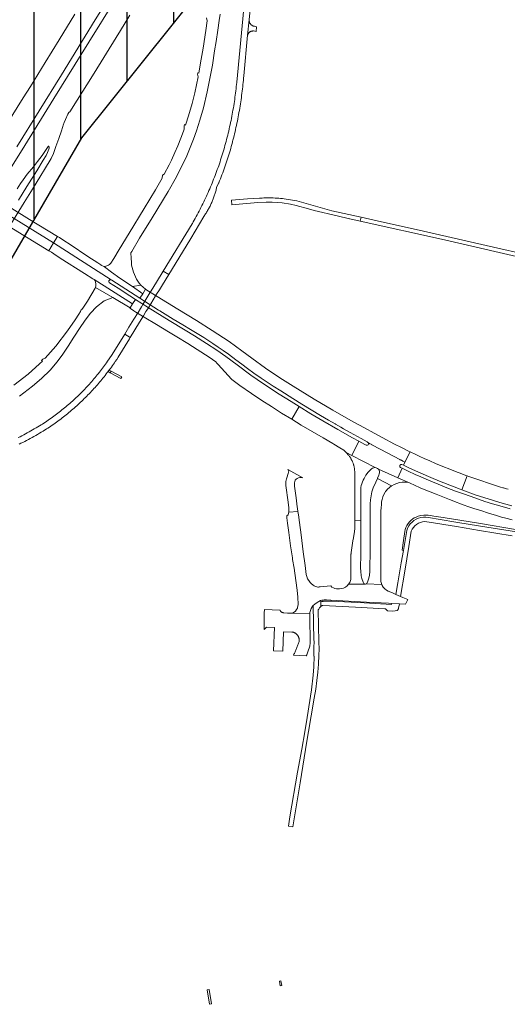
# Model space of a CAD drawing. Extents: x 148869 to 161638, y 453607 to 469810.
# Tile 486 of 656: x 156588 to 156902, y 461336 to 461970. Entities that reach past the tile are written whole.
import ezdxf

# ---------------------------------------------------------------- set-up
doc = ezdxf.new("R2010")
doc.units = 0
doc.layers.add('2024', color=160, linetype='CONTINUOUS')
doc.layers.add('2024 hatch', color=160, linetype='CONTINUOUS')
for name, color, linetype, lineweight in [('B-RO-VH-VERHARDING_ASFALT-GV', 251, 'CONTINUOUS', 18), ('B-RO-VH-VERHARDING_FUNDERING_ZAND-GV', 251, 'CONTINUOUS', 18), ('B-RO-VH-VERHARDING_GESLOTEN-GV', 251, 'CONTINUOUS', 18)]:
    doc.layers.add(name, color=color, linetype=linetype, lineweight=lineweight)

msp = doc.modelspace()

# ---------------------------------------------------------------- hatches: boundary and pattern name
at = {"layer": '2024 hatch'}
h = msp.add_hatch(dxfattribs=at)
h.set_pattern_fill('ANSI31', color=256, scale=29.988, angle=45)
h.set_pattern_definition([(90, (0, 0), (-29.988, 0), [])])
h.paths.add_polyline_path([(155468.24, 462509.2), (155430.3, 462608.99), (155317.39, 462696.7), (155326.79, 462885.8), (155421.55, 463128.67), (155681.88, 463221.51), (155808.81, 463270.9), (155858.2, 463353.96), (156235.32, 463468.35), (156395.06, 463466.8), (156874.43, 463576.88), (157060.31, 463303.94), (157149.74, 462870.77), (157067.92, 462815.11), (157047.81, 462789.79), (157071.17, 462711.57), (156936.5, 462350.7), (156856.27, 462251.62), (156803.36, 462113.22), (156627.76, 461893.96), (156524.84, 461717.19), (156312.22, 461660.25), (156176.03, 461568.49), (155937.87, 461968.15)])

# ---------------------------------------------------------------- linework, layer by layer
at = {"layer": '2024', "flags": 128}
msp.add_lwpolyline([(155468.24, 462509.2), (155430.3, 462608.99), (155317.39, 462696.7), (155326.79, 462885.8), (155421.55, 463128.67), (155681.88, 463221.51), (155808.81, 463270.9), (155858.2, 463353.96), (156235.32, 463468.35), (156395.06, 463466.8), (156874.43, 463576.88), (157060.31, 463303.94), (157149.74, 462870.77), (157067.92, 462815.11), (157047.81, 462789.79), (157071.17, 462711.57), (156936.5, 462350.7), (156856.27, 462251.62), (156803.36, 462113.22), (156627.76, 461893.96), (156524.84, 461717.19), (156312.22, 461660.25), (156176.03, 461568.49), (155937.87, 461968.15)], close=True, dxfattribs=at)
at = {"layer": 'B-RO-VH-VERHARDING_ASFALT-GV', "flags": 128}
for points in [[(156734.37, 461998.24), (156727.89, 461929.9), (156727.87, 461929.77), (156727.73, 461928.4), (156727.59, 461927.02), (156727.43, 461925.65), (156727.27, 461924.28), (156727.1, 461922.91), (156726.92, 461921.53), (156726.73, 461920.16), (156726.54, 461918.8), (156726.34, 461917.43), (156726.13, 461916.06), (156725.91, 461914.7), (156725.68, 461913.34), (156725.45, 461911.97), (156725.21, 461910.61), (156724.96, 461909.26), (156724.7, 461907.9), (156724.44, 461906.54), (156724.17, 461905.19), (156723.89, 461903.83), (156723.6, 461902.48), (156723.3, 461901.13), (156722.99, 461899.78), (156722.68, 461898.44), (156722.36, 461897.09), (156722.04, 461895.75), (156721.7, 461894.41), (156721.36, 461893.07), (156721.01, 461891.73), (156720.65, 461890.4), (156720.28, 461889.07), (156719.91, 461887.74), (156719.52, 461886.41), (156719.47, 461886.22), (156719.09, 461884.95), (156718.7, 461883.68), (156718.31, 461882.41), (156717.91, 461881.14), (156717.5, 461879.88), (156717.08, 461878.61), (156716.66, 461877.35), (156716.23, 461876.1), (156715.79, 461874.84), (156715.34, 461873.59), (156714.88, 461872.34), (156714.42, 461871.09), (156713.95, 461869.85), (156713.47, 461868.61), (156712.99, 461867.37), (156712.5, 461866.14), (156712, 461864.9), (156711.49, 461863.67), (156710.98, 461862.45), (156710.45, 461861.23), (156709.92, 461860.01), (156709.39, 461858.79), (156708.84, 461857.58), (156708.29, 461856.37), (156707.73, 461855.16), (156707.17, 461853.96), (156706.6, 461852.76), (156706.02, 461851.56), (156705.43, 461850.37), (156704.83, 461849.18), (156704.23, 461847.99), (156703.62, 461846.81), (156703.01, 461845.63), (156702.38, 461844.46), (156701.75, 461843.29), (156701.12, 461842.12), (156700.47, 461840.96), (156699.82, 461839.8), (156699.26, 461838.81), (156699.13, 461838.6), (156680.52, 461808.14), (156684.04, 461805.97), (156685.79, 461808.83), (156698.2, 461829.08), (156706.66, 461843.39), (156707.03, 461843.92), (156707.39, 461844.46), (156707.75, 461844.99), (156708.1, 461845.54), (156708.44, 461846.09), (156708.77, 461846.64), (156709.1, 461847.2), (156709.43, 461847.76), (156709.74, 461848.32), (156710.05, 461848.89), (156710.35, 461849.46), (156710.64, 461850.04), (156710.93, 461850.62), (156711.21, 461851.2), (156711.48, 461851.78), (156711.75, 461852.37), (156712, 461852.97), (156712.26, 461853.56), (156712.5, 461854.16), (156712.73, 461854.76), (156712.96, 461855.37), (156713.18, 461855.98), (156713.39, 461856.59), (156713.6, 461857.2), (156713.8, 461857.81), (156713.99, 461858.43), (156714.17, 461859.05), (156714.35, 461859.67), (156714.51, 461860.3), (156714.67, 461860.92), (156714.82, 461861.55), (156714.89, 461861.86), (156714.9, 461861.91), (156714.91, 461861.96), (156716.19, 461864.82), (156716.31, 461865.12), (156716.83, 461866.39), (156717.33, 461867.66), (156717.83, 461868.94), (156718.32, 461870.22), (156718.8, 461871.5), (156719.28, 461872.78), (156719.75, 461874.07), (156720.21, 461875.36), (156720.66, 461876.65), (156721.1, 461877.94), (156721.54, 461879.24), (156721.97, 461880.54), (156722.39, 461881.84), (156722.81, 461883.15), (156723.22, 461884.45), (156723.59, 461885.73), (156723.97, 461887.08), (156724.35, 461888.43), (156724.71, 461889.78), (156725.08, 461891.14), (156725.21, 461891.65), (156725.43, 461892.5), (156725.77, 461893.86), (156726.11, 461895.22), (156726.44, 461896.59), (156726.76, 461897.95), (156727.08, 461899.32), (156727.38, 461900.69), (156727.68, 461902.06), (156727.97, 461903.43), (156728.26, 461904.81), (156728.53, 461906.18), (156728.8, 461907.56), (156729.06, 461908.94), (156729.31, 461910.32), (156729.55, 461911.7), (156729.79, 461913.09), (156730.01, 461914.47), (156730.23, 461915.86), (156730.45, 461917.24), (156730.65, 461918.63), (156730.85, 461920.02), (156731.03, 461921.41), (156731.21, 461922.8), (156731.39, 461924.2), (156731.55, 461925.59), (156731.71, 461926.98), (156731.86, 461928.38), (156732, 461929.78), (156732.13, 461931.17), (156732.25, 461932.57), (156732.37, 461933.97), (156732.38, 461934.09), (156734.88, 461960.22), (156735.83, 461969.99), (156738.63, 461999.87)], [(156587.6, 461696.57), (156588.81, 461697.18), (156590.02, 461697.79), (156591.23, 461698.41), (156592.43, 461699.03), (156593.62, 461699.67), (156594.82, 461700.31), (156596.01, 461700.96), (156597.2, 461701.61), (156598.38, 461702.27), (156599.56, 461702.94), (156600.73, 461703.62), (156601.9, 461704.3), (156603.07, 461704.99), (156603.38, 461705.19), (156604.33, 461705.78), (156605.27, 461706.39), (156606.2, 461707.01), (156607.13, 461707.62), (156608.06, 461708.25), (156608.98, 461708.88), (156609.9, 461709.52), (156610.81, 461710.17), (156611.72, 461710.82), (156612.62, 461711.48), (156613.52, 461712.15), (156614.41, 461712.82), (156615.3, 461713.49), (156616.19, 461714.18), (156617.07, 461714.87), (156617.94, 461715.57), (156618.81, 461716.27), (156619.67, 461716.98), (156620.53, 461717.7), (156621.39, 461718.42), (156622.24, 461719.15), (156623.08, 461719.88), (156623.92, 461720.62), (156624.75, 461721.36), (156625.58, 461722.12), (156626.4, 461722.88), (156627.22, 461723.64), (156628.03, 461724.41), (156628.83, 461725.18), (156629.64, 461725.96), (156630.43, 461726.75), (156631.22, 461727.54), (156632, 461728.34), (156632.78, 461729.15), (156633.55, 461729.95), (156634.32, 461730.77), (156635.08, 461731.59), (156635.83, 461732.41), (156636.58, 461733.24), (156637.32, 461734.08), (156638.06, 461734.92), (156638.79, 461735.77), (156639.51, 461736.62), (156640.23, 461737.48), (156640.94, 461738.34), (156641.65, 461739.21), (156642.35, 461740.08), (156643.04, 461740.96), (156643.73, 461741.84), (156644.41, 461742.73), (156644.91, 461743.39), (156645.08, 461743.62), (156645.61, 461744.32), (156645.75, 461744.52), (156646.41, 461745.42), (156647.07, 461746.32), (156647.72, 461747.23), (156648.36, 461748.15), (156648.99, 461749.07), (156649.62, 461749.99), (156650.55, 461751.27), (156651.36, 461752.63), (156651.44, 461752.76), (156658.66, 461764.54), (156659.17, 461765.37), (156655.69, 461767.5), (156649.75, 461757.78), (156647.25, 461753.85), (156644.63, 461750), (156644, 461749.1), (156643.35, 461748.2), (156642.7, 461747.31), (156642.04, 461746.42), (156641.38, 461745.54), (156640.71, 461744.66), (156640.03, 461743.79), (156639.35, 461742.92), (156638.66, 461742.05), (156637.96, 461741.2), (156637.26, 461740.34), (156636.55, 461739.49), (156635.84, 461738.65), (156635.12, 461737.81), (156634.39, 461736.98), (156633.66, 461736.15), (156632.92, 461735.33), (156632.17, 461734.51), (156631.42, 461733.7), (156630.67, 461732.89), (156629.91, 461732.09), (156629.14, 461731.3), (156628.36, 461730.51), (156627.58, 461729.72), (156626.8, 461728.94), (156626.01, 461728.17), (156625.21, 461727.4), (156624.41, 461726.64), (156623.61, 461725.89), (156622.79, 461725.14), (156621.98, 461724.4), (156621.15, 461723.66), (156620.32, 461722.92), (156619.49, 461722.2), (156618.65, 461721.48), (156617.81, 461720.77), (156616.96, 461720.06), (156616.1, 461719.36), (156615.24, 461718.66), (156614.38, 461717.97), (156613.51, 461717.29), (156612.64, 461716.62), (156611.76, 461715.95), (156610.87, 461715.28), (156609.98, 461714.62), (156609.09, 461713.97), (156608.19, 461713.33), (156607.29, 461712.69), (156606.38, 461712.06), (156605.47, 461711.44), (156604.55, 461710.82), (156603.63, 461710.21), (156602.71, 461709.6), (156601.78, 461709.01), (156600.84, 461708.41), (156600.78, 461708.38), (156599.66, 461707.71), (156598.54, 461707.05), (156597.41, 461706.4), (156596.28, 461705.75), (156595.14, 461705.11), (156594, 461704.48), (156592.86, 461703.85), (156591.71, 461703.23), (156590.56, 461702.62), (156589.4, 461702.02), (156588.24, 461701.42), (156587.08, 461700.83)], [(156904.12, 461654.84), (156897.43, 461656.77), (156892.62, 461658.21), (156887.84, 461659.71), (156881.22, 461661.99), (156874.63, 461664.34), (156868.86, 461666.41), (156863.23, 461668.57), (156857.64, 461670.8), (156853, 461672.73), (156846.55, 461675.5), (156842.9, 461677.12), (156838.37, 461679.23), (156834.56, 461681.05), (156831.78, 461674.89), (156839.66, 461671.42), (156842.41, 461670.2), (156846.07, 461668.57), (156849.77, 461667.03), (156851.45, 461666.33), (156856.28, 461664.33), (156858.47, 461663.45), (156864.99, 461660.89), (156869.89, 461659), (156870.89, 461658.63), (156873.73, 461657.61), (156877.53, 461656.29), (156881.31, 461655.03), (156885.11, 461653.79), (156890.07, 461652.16), (156890.83, 461651.95), (156894.66, 461650.79), (156898.51, 461649.66), (156901.37, 461648.88), (156905.28, 461647.85)], [(156902.68, 461667.53), (156901.69, 461667.82), (156899.76, 461668.37), (156899.26, 461668.52), (156897.84, 461668.93), (156877.36, 461675.82), (156876.36, 461676.16), (156873.01, 461667.16), (156882.24, 461663.83), (156889.84, 461661.32), (156897.52, 461659), (156905.21, 461656.78)], [(156908.15, 461640.01), (156893.14, 461642.46), (156878.32, 461644.9), (156868.98, 461646.45), (156859.05, 461648.07), (156851.35, 461649.31), (156849.75, 461649.53), (156848.13, 461649.53), (156846.53, 461649.32), (156844.97, 461648.9), (156843.48, 461648.27), (156842.08, 461647.44), (156840.82, 461646.44), (156839.69, 461645.28), (156838.73, 461643.98), (156837.95, 461642.56), (156837.38, 461641.05), (156835.24, 461628.07), (156833.93, 461620.07), (156831.78, 461607.23), (156830.45, 461599.82), (156833.45, 461598.54), (156836.11, 461614.82), (156838.75, 461630.58), (156840.36, 461640.46), (156840.94, 461641.76), (156841.7, 461642.96), (156842.63, 461644.02), (156843.72, 461644.94), (156844.93, 461645.68), (156846.24, 461646.23), (156847.61, 461646.58), (156849.03, 461646.72), (156850.44, 461646.64), (156851.83, 461646.34), (156869.59, 461643.47), (156884.28, 461641), (156905.29, 461637.54)]]:
    msp.add_lwpolyline(points, dxfattribs=at)
for points in [[(156609.87, 461826.3), (156548.72, 461863.9), (156545.53, 461858.72), (156563.01, 461848.13), (156586.88, 461833.5), (156606.77, 461821.26)], [(156548.72, 461863.9), (156609.87, 461826.3), (156612.42, 461830.45), (156594.26, 461841.43), (156572.95, 461854.45), (156551.16, 461867.86)], [(156750.15, 461855.32), (156748.96, 461855.34), (156747.76, 461855.34), (156746.56, 461855.32), (156745.37, 461855.29), (156744.17, 461855.25), (156742.98, 461855.18), (156742.61, 461855.16), (156734.73, 461854.64), (156724.59, 461853.93), (156724.77, 461850.8), (156741.4, 461852.38), (156746.82, 461852.66), (156750.73, 461852.66), (156754.17, 461852.44), (156757.09, 461852.16), (156762.46, 461851.28), (156766.18, 461850.43), (156774.07, 461848.29), (156777.85, 461847.27), (156792.61, 461843.73), (156800.54, 461841.84), (156800.66, 461841.81), (156807.41, 461840.31), (156807.99, 461842.86), (156789.22, 461847.09), (156766.6, 461853.37), (156758.51, 461854.77), (156757.32, 461854.89), (156756.12, 461855), (156754.93, 461855.1), (156753.74, 461855.18), (156752.54, 461855.24), (156751.35, 461855.29)], [(156818.46, 461840.51), (156807.99, 461842.86), (156807.41, 461840.31), (156808.43, 461840.08), (156808.55, 461840.06), (156808.68, 461840.04), (156809.41, 461839.88), (156859.73, 461828.77), (156922.02, 461814.31), (156967.78, 461806.5), (156999.88, 461800.66), (157000, 461800.63), (157011.02, 461798.51), (157040.3, 461794.11), (157040.39, 461794.57), (157040.66, 461795.87), (157040.77, 461796.42), (157039.3, 461796.66), (157017.55, 461800.14), (157000, 461803.51), (156999.88, 461803.53), (156918.91, 461817.7), (156888.56, 461824.68), (156848.2, 461833.82)], [(156646.93, 461802.49), (156609.87, 461826.3), (156606.77, 461821.26), (156608.42, 461820.25), (156609.9, 461819.25), (156613.99, 461816.52), (156629.66, 461806.66), (156635.14, 461803.2), (156636, 461802.66), (156660.68, 461787.05), (156662.52, 461789.9), (156658.93, 461792.22), (156651.36, 461797.14), (156645.89, 461800.67), (156645.68, 461800.9), (156645.53, 461801.17), (156645.48, 461801.48), (156645.51, 461801.78), (156645.63, 461802.07), (156645.82, 461802.36), (156645.98, 461802.49), (156646.35, 461802.58), (156646.68, 461802.58)], [(156609.87, 461826.3), (156646.93, 461802.49), (156647.29, 461802.28), (156665.49, 461790.65), (156667.27, 461793.44), (156660.61, 461798.2), (156652.59, 461803.62), (156647.18, 461807.38), (156642.67, 461810.88), (156642.32, 461811.2), (156640.78, 461811.8), (156640.62, 461811.9), (156640.46, 461812), (156640.31, 461812.11), (156638.34, 461813.42), (156631.96, 461817.64), (156620.54, 461825.22), (156616.38, 461827.92), (156613.55, 461829.76), (156612.42, 461830.45)], [(156655.69, 461767.5), (156659.17, 461765.37), (156665.25, 461775.3), (156667.74, 461779.36), (156669.37, 461782.02), (156669.96, 461782.98), (156670.89, 461784.51), (156675.61, 461792.21), (156676.25, 461793.26), (156678, 461796.12), (156679.92, 461799.24), (156684.04, 461805.97), (156680.52, 461808.14), (156676.19, 461801.05), (156674.48, 461798.26), (156672.79, 461795.49), (156671.96, 461794.13), (156667.44, 461786.73), (156666.46, 461785.14), (156665.84, 461784.11), (156664.24, 461781.5), (156661.55, 461777.1), (156658.34, 461772.11)], [(156636, 461802.66), (156636.57, 461801.82), (156636.88, 461800.96), (156637.08, 461800.03), (156637.08, 461798.61), (156636.91, 461797.66), (156647.99, 461791.21), (156659.08, 461784.41), (156660.68, 461787.05)], [(156666.16, 461799.13), (156660.61, 461798.2), (156667.27, 461793.44), (156669.01, 461796.47)], [(156667.27, 461793.44), (156665.49, 461790.65), (156677.48, 461782.98), (156678.32, 461782.45), (156680.05, 461781.42), (156686.96, 461777.25), (156693.07, 461773.59), (156698.1, 461770.5), (156702.36, 461767.87), (156706.57, 461765.26), (156712.51, 461761.46), (156715.87, 461759.2), (156719.22, 461756.9), (156722.45, 461754.6), (156727.32, 461751.03), (156731.12, 461748.24), (156734.8, 461745.47), (156738.85, 461742.46), (156743.61, 461739.08), (156751.26, 461734.05), (156756.2, 461730.88), (156763.94, 461726.01), (156769.73, 461722.41), (156775.89, 461718.66), (156781.8, 461715.19), (156787.1, 461712.06), (156791.32, 461709.65), (156791.46, 461709.56), (156794.93, 461707.59), (156796.68, 461706.59), (156801.03, 461704.12), (156808.04, 461700.25), (156811.94, 461698.11), (156812.12, 461697.95), (156812.41, 461697.75), (156812.71, 461697.43), (156813.47, 461697.03), (156813.68, 461696.92), (156814.46, 461696.51), (156814.83, 461696.31), (156814.95, 461696.25), (156825.19, 461690.84), (156832.99, 461686.71), (156833.23, 461686.59), (156833.68, 461686.35), (156833.95, 461686.2), (156834.31, 461686.02), (156834.71, 461685.8), (156834.83, 461685.74), (156836.27, 461684.98), (156839.6, 461691.71), (156838.61, 461692.18), (156834.12, 461694.37), (156829.5, 461696.69), (156821.68, 461700.89), (156816.48, 461703.68), (156810.24, 461707.09), (156802.92, 461710.98), (156789.88, 461718.45), (156777.81, 461725.64), (156764.15, 461734.04), (156755.67, 461739.42), (156746.5, 461745.59), (156737.54, 461752.06), (156731.08, 461756.83), (156722.95, 461762.72), (156712.09, 461769.94), (156701.86, 461776.3), (156689.83, 461783.57), (156669.84, 461795.87), (156669.68, 461795.98), (156669.01, 461796.47)], [(156662.52, 461789.9), (156660.68, 461787.05), (156659.08, 461784.41), (156659, 461784.28), (156658.95, 461784.21), (156661.32, 461782.66), (156661.63, 461782.47), (156662.86, 461781.74), (156668.16, 461778.5), (156676.08, 461773.74), (156683.9, 461768.94), (156689.26, 461765.72), (156696.28, 461761.44), (156702.39, 461757.68), (156710.13, 461752.64), (156714.3, 461749.75), (156715.12, 461748.9), (156715.91, 461748.01), (156724.57, 461738.47), (156724.75, 461738.35), (156729.96, 461734.52), (156737.29, 461729.29), (156744.13, 461724.73), (156750.2, 461720.83), (156756.79, 461716.65), (156763.32, 461712.68), (156768.07, 461720.89), (156762.84, 461724.09), (156755.21, 461728.91), (156745.11, 461735.41), (156740.96, 461738.23), (156736.96, 461741.19), (156728.1, 461747.77), (156720.81, 461753.09), (156715.05, 461757.11), (156708.37, 461761.54), (156700.68, 461766.33), (156694.7, 461769.99), (156684.42, 461776.25), (156670.73, 461784.6)], [(156775.64, 461716.26), (156768.07, 461720.89), (156763.32, 461712.68), (156769.47, 461708.92), (156776.56, 461704.71), (156783.58, 461700.62), (156789.87, 461696.98), (156790.45, 461696.65), (156794.36, 461694.32), (156796.9, 461692.65), (156798.37, 461691.24), (156802.08, 461689.3), (156806.59, 461698.6), (156802.55, 461700.78), (156792.93, 461706.14), (156783.41, 461711.71)], [(156810.46, 461696.5), (156806.59, 461698.6), (156802.08, 461689.3), (156816.98, 461681.5), (156817.78, 461681.34), (156818.52, 461680.99), (156819.13, 461680.45), (156831.78, 461674.89), (156834.56, 461681.05), (156833.39, 461681.61), (156833.06, 461681.91), (156832.89, 461682.32), (156832.91, 461682.76), (156833.11, 461683.15), (156833.46, 461683.42), (156833.89, 461683.52), (156834.33, 461683.42), (156835.28, 461682.98), (156835.28, 461682.99), (156836.27, 461684.98), (156834.83, 461685.74), (156834.71, 461685.8), (156834.31, 461686.02), (156833.95, 461686.2), (156833.68, 461686.35), (156833.23, 461686.59), (156832.99, 461686.71), (156825.19, 461690.84), (156814.95, 461696.25), (156814.83, 461696.31), (156814.46, 461696.51), (156813.68, 461696.92), (156813.47, 461697.03), (156812.71, 461697.43), (156812.85, 461697.02), (156812.8, 461696.58), (156812.58, 461696.2), (156812.21, 461695.95), (156811.78, 461695.88), (156811.35, 461696)], [(156802.08, 461689.3), (156798.37, 461691.24), (156799.16, 461690.37), (156799.32, 461690.16), (156799.75, 461689.64), (156799.99, 461689.35), (156800.23, 461689.06), (156800.45, 461688.75), (156800.68, 461688.45), (156800.89, 461688.14), (156801.1, 461687.82), (156801.3, 461687.5), (156801.5, 461687.17), (156801.69, 461686.84), (156801.87, 461686.51), (156802.05, 461686.17), (156802.21, 461685.84), (156802.37, 461685.49), (156802.53, 461685.14), (156802.67, 461684.79), (156802.81, 461684.44), (156802.94, 461684.09), (156803.07, 461683.73), (156803.18, 461683.36), (156803.29, 461683), (156803.39, 461682.64), (156803.48, 461682.27), (156803.57, 461681.9), (156803.64, 461681.53), (156803.71, 461681.15), (156803.81, 461680.59), (156803.84, 461680.35), (156804, 461678.61), (156804.04, 461677.61), (156804.01, 461675.61), (156804, 461671.62), (156803.97, 461666.57), (156803.95, 461654.31), (156803.91, 461647.25), (156807.77, 461647.36), (156807.79, 461652.79), (156807.85, 461666.84), (156807.88, 461667.85), (156807.93, 461668.65), (156808.14, 461669.89), (156808.44, 461671.1), (156808.84, 461672.3), (156809.33, 461673.46), (156809.91, 461674.57), (156811.1, 461676.61), (156812.51, 461678.49), (156813.59, 461679.62), (156814.72, 461680.72), (156815.4, 461681.17), (156816.17, 461681.44), (156816.98, 461681.5)], [(156843.31, 461689.94), (156839.6, 461691.71), (156836.27, 461684.98), (156835.28, 461682.99), (156835.28, 461682.98), (156839.18, 461681.18), (156846.5, 461677.89), (156852.93, 461675.05), (156858.48, 461672.71), (156861.26, 461671.6), (156871.91, 461667.55), (156873.01, 461667.16), (156876.36, 461676.16), (156875.52, 461676.43), (156871.76, 461677.83), (156869.89, 461678.55), (156865.24, 461680.4), (156860.6, 461682.29), (156856.02, 461684.21), (156852.29, 461685.84), (156848.64, 461687.46), (156845.89, 461688.73), (156844.07, 461689.6)], [(156770.39, 461674.89), (156760.88, 461680.25), (156761.12, 461679.95), (156761.27, 461679.6), (156761.33, 461679.22), (156761.29, 461678.84), (156761.27, 461678.72), (156761.2, 461678.52), (156761.01, 461677.81), (156760.14, 461674.93), (156759.9, 461674.17), (156759.72, 461673.4), (156759.59, 461672.62), (156759.51, 461671.83), (156759.48, 461671.03), (156759.57, 461670), (156760.97, 461659.15), (156761.42, 461655.66), (156761.51, 461654.93), (156761.48, 461653.79), (156761.37, 461652.84), (156767.29, 461653.25), (156767.04, 461655.11), (156766.91, 461656.14), (156766.13, 461662.06), (156765.16, 461669.52), (156765, 461670.73), (156765, 461671.63), (156765.21, 461672.51), (156765.61, 461673.33), (156766.18, 461674.03), (156766.89, 461674.58), (156767.72, 461674.96), (156768.61, 461675.14), (156769.51, 461675.12)], [(156831.78, 461674.89), (156819.13, 461680.45), (156819.59, 461679.78), (156819.85, 461679.01), (156819.91, 461678.19), (156819.75, 461677.39), (156819.4, 461676.66), (156818.68, 461674.8), (156818.54, 461674.48), (156827.6, 461669.67), (156827.8, 461669.81), (156829.38, 461670.68), (156831.05, 461671.36), (156832.79, 461671.84), (156834.57, 461672.11), (156836.37, 461672.17), (156837.09, 461672.12), (156837.32, 461672.08), (156838.45, 461671.84), (156839.66, 461671.42)], [(156827.6, 461669.67), (156818.54, 461674.48), (156817.44, 461672.04), (156815.83, 461668.39), (156815.02, 461665.91), (156814.42, 461663.38), (156814.01, 461660.81), (156813.82, 461658.22), (156813.84, 461655.62), (156813.83, 461650.6), (156813.76, 461629.55), (156813.71, 461614.48), (156813.47, 461612.13), (156813.03, 461610.16), (156812.33, 461608.23), (156811.63, 461606.86), (156811.24, 461606.52), (156821.3, 461606.22), (156821.05, 461606.82), (156820.76, 461608.15), (156820.71, 461609.52), (156820.7, 461612.54), (156820.71, 461621.54), (156820.74, 461632.49), (156820.76, 461641.58), (156820.8, 461652.63), (156820.81, 461653.64), (156820.88, 461655.64), (156821.05, 461657.66), (156821.17, 461659.36), (156821.49, 461661.04), (156821.99, 461662.68), (156822.67, 461664.25), (156823.52, 461665.73), (156823.71, 461666.02), (156824, 461666.42), (156824.15, 461666.61), (156824.99, 461667.55), (156826.33, 461668.76)], [(156821.3, 461606.22), (156811.24, 461606.52), (156810.75, 461606.39), (156810.24, 461606.48), (156799.9, 461606.35), (156798.98, 461605.35), (156797.9, 461604.53), (156796.7, 461603.91), (156795.4, 461603.51), (156794.06, 461603.34), (156793.44, 461603.39), (156792.83, 461603.39), (156792.59, 461603.4), (156792.26, 461603.42), (156791.18, 461603.57), (156790.16, 461603.96), (156789.25, 461604.55), (156788.49, 461605.32), (156781.57, 461604.66), (156780.92, 461604.6), (156780.53, 461604.45), (156780.11, 461604.45), (156779.52, 461604.61), (156778.54, 461604.98), (156777.67, 461605.41), (156777.05, 461605.83), (156776.85, 461606.03), (156776.09, 461606.55), (156775.08, 461607.54), (156774.22, 461608.67), (156773.53, 461609.91), (156773.02, 461611.23), (156772.7, 461612.61), (156772.18, 461616.38), (156771.92, 461618.45), (156770.72, 461627.32), (156769.28, 461638.28), (156768.23, 461646.17), (156767.56, 461651.13), (156767.29, 461653.25), (156761.37, 461652.84), (156761, 461651.32), (156760.93, 461651.11), (156760.82, 461650.93), (156760.67, 461650.77), (156760.49, 461650.65), (156760.29, 461650.57), (156760.15, 461650.53), (156760.24, 461649.18), (156760.54, 461645.8), (156761.35, 461639.62), (156762.59, 461631.03), (156763.72, 461623.32), (156763.88, 461622.35), (156764.8, 461616.69), (156765.95, 461608.69), (156766.74, 461602.47), (156767.17, 461598.04), (156767.41, 461593.31), (156767.3, 461592.15), (156767.11, 461591.5), (156766.97, 461591.02), (156766.43, 461589.97), (156765.71, 461589.04), (156764.84, 461588.27), (156763.83, 461587.66), (156775, 461587.4), (156775, 461587.83), (156775.03, 461588.06), (156775.14, 461588.76), (156775.31, 461589.44), (156775.55, 461590.11), (156775.85, 461590.75), (156776.21, 461591.36), (156776.22, 461591.47), (156776.27, 461591.56), (156776.9, 461592.41), (156777.04, 461592.54), (156778.13, 461593.57), (156779.76, 461594.66), (156781.89, 461595.79), (156782.63, 461596.01), (156783.39, 461596.17), (156784.16, 461596.27), (156784.93, 461596.31), (156785.71, 461596.28), (156788.54, 461596.14), (156811.59, 461594.85), (156825.76, 461594.04), (156827.61, 461593.92), (156832.73, 461593.65), (156836.63, 461593.42), (156838.02, 461596.56), (156835.01, 461597.84), (156833.45, 461598.54), (156830.45, 461599.82), (156829.43, 461600.25), (156828.26, 461600.73), (156825.5, 461601.93), (156824.29, 461602.56), (156823.21, 461603.4), (156822.3, 461604.41), (156821.57, 461605.56)], [(156807.75, 461638.8), (156807.77, 461647.36), (156803.91, 461647.25), (156803.91, 461646.33), (156803.87, 461642.29), (156803.67, 461640.29), (156803.05, 461636.35), (156802.73, 461634.34), (156801.55, 461626.89), (156801.51, 461626.36), (156801.51, 461625.95), (156801.49, 461625.68), (156801.49, 461625.58), (156801.42, 461612.76), (156801.44, 461610.52), (156801.42, 461610.26), (156801.4, 461610.06), (156801.34, 461609.48), (156801.16, 461608.73), (156800.64, 461607.49), (156799.9, 461606.35), (156810.24, 461606.48), (156809.83, 461606.78), (156809.58, 461607.23), (156809.31, 461607.75), (156808.44, 461609.94), (156808.07, 461611.73), (156807.76, 461614.77), (156807.71, 461616.76), (156807.73, 461625.75)], [(156775, 461587.4), (156763.83, 461587.66), (156762.09, 461587.71), (156760.6, 461587.77), (156758.13, 461587.97), (156758.02, 461587.97), (156757.88, 461587.98), (156757.74, 461588), (156757.59, 461588.03), (156757.45, 461588.06), (156757.31, 461588.11), (156757.18, 461588.16), (156757.05, 461588.22), (156756.92, 461588.28), (156756.79, 461588.35), (156756.67, 461588.43), (156756.55, 461588.52), (156756.44, 461588.61), (156756.33, 461588.71), (156756.23, 461588.81), (156756.13, 461588.92), (156756.04, 461589.03), (156755.96, 461589.15), (156755.88, 461589.28), (156755.81, 461589.4), (156755.75, 461589.53), (156755.7, 461589.67), (156745.67, 461590.14), (156745.63, 461587.69), (156745.58, 461579.7), (156745.54, 461577.1), (156747.02, 461578.6), (156752.25, 461578.46), (156751.57, 461563.49), (156757.51, 461563.28), (156758.06, 461575.68), (156763.35, 461575.4), (156763.36, 461575.58), (156763.57, 461575.56), (156763.77, 461575.52), (156763.98, 461575.48), (156764.18, 461575.43), (156764.38, 461575.37), (156764.58, 461575.3), (156764.77, 461575.23), (156764.96, 461575.15), (156765.15, 461575.06), (156765.33, 461574.96), (156765.51, 461574.86), (156765.69, 461574.75), (156765.86, 461574.63), (156766.03, 461574.51), (156766.19, 461574.38), (156766.35, 461574.24), (156766.5, 461574.1), (156766.65, 461573.96), (156766.79, 461573.8), (156766.93, 461573.64), (156767.05, 461573.48), (156767.18, 461573.31), (156767.29, 461573.14), (156767.4, 461572.96), (156767.51, 461572.78), (156767.6, 461572.6), (156767.69, 461572.41), (156767.77, 461572.22), (156767.84, 461572.02), (156767.91, 461571.83), (156767.97, 461571.62), (156768.02, 461571.42), (156768.06, 461571.22), (156768.09, 461571.02), (156768.12, 461570.81), (156768.14, 461570.6), (156768.15, 461570.39), (156768.15, 461570.19), (156768.15, 461570.03), (156767.99, 461569.46), (156767.83, 461568.89), (156767.66, 461568.33), (156767.48, 461567.77), (156767.29, 461567.22), (156767.1, 461566.66), (156766.9, 461566.11), (156766.69, 461565.56), (156766.47, 461565.01), (156766.25, 461564.47), (156766.02, 461563.93), (156765.78, 461563.39), (156765.53, 461562.86), (156765.28, 461562.33), (156765.02, 461561.8), (156764.75, 461561.28), (156764.48, 461560.76), (156764.39, 461560.6), (156772.58, 461560.23), (156772.93, 461560.74), (156773.25, 461561.59), (156773.68, 461562.77), (156774.88, 461566.36), (156775.25, 461568.66), (156775.27, 461570.26), (156775.16, 461575.21), (156775.06, 461578.75), (156774.98, 461580.51)], [(156782.11, 461591.93), (156782.08, 461595), (156781.89, 461595.79), (156779.76, 461594.66), (156778.13, 461593.57), (156777.04, 461592.54), (156777.64, 461570.52), (156777.67, 461569.39), (156777.65, 461565.48), (156777.56, 461561.58), (156777.55, 461561.08), (156777.53, 461560.57), (156777.5, 461560), (156777.83, 461559.99), (156777.55, 461553.08), (156777.13, 461547.68), (156776.06, 461538.19), (156773.29, 461520.53), (156771.72, 461511.18), (156769.74, 461500), (156767.07, 461485.23), (156762.1, 461456.43), (156761.18, 461450.49), (156764.11, 461450.06), (156768.82, 461478.27), (156772.22, 461499.88), (156772.24, 461500), (156772.26, 461500.12), (156777.7, 461532.87), (156777.72, 461532.99), (156778.74, 461538.67), (156779.56, 461544.38), (156780.14, 461549.64), (156780.55, 461554.91), (156780.65, 461556.75), (156780.74, 461558.6), (156780.81, 461560.43), (156780.89, 461564.73), (156780.85, 461569.03), (156780.85, 461569.15), (156780.36, 461589.77), (156780.7, 461590.28), (156781.3, 461591.04), (156781.95, 461591.77)], [(156782.08, 461595), (156782.11, 461591.93), (156782.64, 461592.45), (156782.77, 461592.54), (156782.91, 461592.61), (156783.06, 461592.66), (156783.21, 461592.7), (156783.37, 461592.71), (156804.36, 461591.56), (156823.33, 461590.53), (156823.49, 461590.51), (156823.64, 461590.47), (156823.79, 461590.4), (156823.92, 461590.31), (156824.03, 461590.2), (156824.71, 461589.46), (156824.8, 461589.35), (156824.91, 461589.26), (156825.03, 461589.2), (156825.17, 461589.16), (156825.31, 461589.16), (156828.31, 461589.03), (156830.02, 461589.15), (156831.28, 461589.41), (156831.53, 461589.66), (156831.74, 461589.93), (156831.92, 461590.23), (156832.05, 461590.55), (156832.15, 461590.88), (156832.73, 461593.65), (156827.61, 461593.92), (156827.52, 461593.29), (156809.93, 461594.29), (156788.94, 461595.47), (156787.96, 461595.5), (156786.98, 461595.51), (156786, 461595.51), (156785.01, 461595.49), (156784.03, 461595.45), (156783.64, 461595.39), (156783.24, 461595.31), (156782.85, 461595.22), (156782.46, 461595.12)]]:
    msp.add_lwpolyline(points, close=True, dxfattribs=at)
at = {"layer": 'B-RO-VH-VERHARDING_FUNDERING_ZAND-GV', "flags": 128}
for points in [[(156735.83, 461969.84), (156735.83, 461969.99), (156734.88, 461960.22), (156734.92, 461960.38), (156734.98, 461960.54), (156735.04, 461960.7), (156735.11, 461960.85), (156735.18, 461961), (156735.26, 461961.15), (156735.35, 461961.29), (156735.45, 461961.43), (156735.55, 461961.57), (156735.66, 461961.69), (156735.77, 461961.82), (156735.89, 461961.93), (156736.02, 461962.05), (156736.15, 461962.15), (156736.28, 461962.25), (156736.42, 461962.35), (156736.57, 461962.43), (156736.72, 461962.51), (156736.87, 461962.58), (156737.02, 461962.65), (156737.18, 461962.71), (156737.34, 461962.76), (156737.51, 461962.8), (156737.67, 461962.83), (156737.84, 461962.86), (156738, 461962.88), (156738.17, 461962.89), (156738.34, 461962.89), (156738.38, 461962.89), (156738.6, 461962.89), (156740.3, 461962.66), (156740.46, 461962.63), (156740.61, 461965.64), (156739.23, 461965.91), (156739.15, 461965.92), (156738.92, 461965.98), (156738.69, 461966.05), (156738.52, 461966.1), (156738.35, 461966.17), (156738.18, 461966.24), (156738.02, 461966.32), (156737.86, 461966.41), (156737.71, 461966.51), (156737.56, 461966.61), (156737.41, 461966.71), (156737.27, 461966.83), (156737.14, 461966.95), (156737.01, 461967.07), (156736.88, 461967.21), (156736.77, 461967.34), (156736.65, 461967.48), (156736.55, 461967.63), (156736.45, 461967.78), (156736.36, 461967.94), (156736.27, 461968.1), (156736.19, 461968.26), (156736.12, 461968.43), (156736.06, 461968.6), (156736, 461968.77), (156735.95, 461968.94), (156735.91, 461969.12), (156735.88, 461969.3), (156735.86, 461969.48), (156735.84, 461969.66)], [(156646.86, 461743.62), (156645.61, 461744.32), (156645.08, 461743.62), (156644.91, 461743.39), (156646.39, 461742.59)], [(156653.82, 461740.02), (156646.86, 461743.62), (156646.39, 461742.59), (156653.26, 461739.04)], [(156756.89, 461347.78), (156756.36, 461350.77), (156755.47, 461350.61), (156755.91, 461347.62)], [(156711.58, 461335.82), (156710.04, 461345.16), (156708.79, 461344.96), (156710.33, 461335.62)]]:
    msp.add_lwpolyline(points, close=True, dxfattribs=at)
msp.add_lwpolyline([(156908.89, 461641.49), (156883.68, 461645.61), (156860.97, 461649.29), (156854.87, 461650.23), (156852.79, 461650.59), (156851.24, 461650.79), (156849.82, 461650.79), (156848.35, 461650.77), (156846.42, 461650.62), (156844.8, 461650.22), (156843.4, 461649.66), (156842.24, 461649.09), (156841.36, 461648.53), (156840.37, 461647.72), (156840.07, 461647.47), (156839.1, 461646.49), (156838.25, 461645.41), (156837.52, 461644.24), (156836.94, 461642.99), (156836.51, 461641.68), (156836.23, 461640.34), (156835.39, 461634.58), (156834.43, 461628.27), (156835.24, 461628.07), (156837.38, 461641.05), (156837.95, 461642.56), (156838.73, 461643.98), (156839.69, 461645.28), (156840.82, 461646.44), (156842.08, 461647.44), (156843.48, 461648.27), (156844.97, 461648.9), (156846.53, 461649.32), (156848.13, 461649.53), (156849.75, 461649.53), (156851.35, 461649.31), (156859.05, 461648.07), (156868.98, 461646.45), (156878.32, 461644.9), (156893.14, 461642.46), (156908.15, 461640.01)], dxfattribs=at)
at = {"layer": 'B-RO-VH-VERHARDING_GESLOTEN-GV', "flags": 128}
for points in [[(156586.18, 461888.19), (156614.93, 461934.63), (156636.71, 461969.99), (156650.64, 461992.4)], [(156649.89, 461983.82), (156632.52, 461955.75), (156609.96, 461919.34), (156591.22, 461889.09), (156578.74, 461869.03)], [(156578.81, 461832.92), (156590.96, 461852.34), (156596.27, 461860.98), (156601.6, 461869.86), (156604.04, 461873.68), (156608.37, 461880.81), (156609.72, 461884.03), (156611.28, 461888.35), (156613.12, 461893.65), (156614.85, 461898.6), (156616.32, 461902.81), (156616.5, 461903.37), (156616.62, 461903.92), (156617.49, 461905.96), (156619.07, 461909.22), (156619.71, 461910.42), (156619.94, 461910.57), (156620.27, 461910.8), (156625.07, 461918.36), (156634.81, 461933.97), (156640.59, 461943.03), (156645.71, 461951.42), (156652.89, 461963.19), (156658.9, 461973.09)], [(156623.56, 461973.64), (156613.42, 461957.11), (156604.32, 461942.51), (156594.85, 461927.14), (156590.32, 461919.86), (156579.74, 461902.8)], [(156708.37, 461971.38), (156708.88, 461969.51), (156707.93, 461963.25), (156706.18, 461951.82), (156704.61, 461942.28), (156703.47, 461935.82), (156702.72, 461936.01), (156702.52, 461935.08), (156703.05, 461933.4), (156700.83, 461923.07), (156699.13, 461916.24), (156697.52, 461910.41), (156695.55, 461904.07), (156694.94, 461902.28), (156694.23, 461902.56), (156693.9, 461901.5), (156694.02, 461899.54), (156693.62, 461898.38), (156691.93, 461893.76), (156689.92, 461888.81), (156688.03, 461884.48), (156685.81, 461879.67), (156684.29, 461876.64), (156681.07, 461870.53), (156680.05, 461870.06), (156679.72, 461867.99), (156675.41, 461860.57), (156668.18, 461848.51), (156658.46, 461832.58), (156652.12, 461822.11), (156648.62, 461816.36), (156646.64, 461813.28), (156646.16, 461812.71), (156645.84, 461812.41), (156645.23, 461811.92), (156644.75, 461811.67), (156643.56, 461811.24), (156642.32, 461811.2), (156642.67, 461810.88), (156647.18, 461807.38), (156652.59, 461803.62), (156660.61, 461798.2), (156666.16, 461799.13), (156664.96, 461800.38), (156663.23, 461802.97), (156661.28, 461807.39), (156660.11, 461811.96), (156659.97, 461813.08), (156659.72, 461817.06), (156659.62, 461819.24), (156659.71, 461819.84), (156660.15, 461820.84), (156665.24, 461829.29), (156673.39, 461842.5), (156683.7, 461859.47), (156689.01, 461868.97), (156695.69, 461882.4), (156699.97, 461893.1), (156701.84, 461898.61), (156704.11, 461905.51), (156706.36, 461913.4), (156708.8, 461923.72), (156711.02, 461934.49), (156712.14, 461940.78), (156713.59, 461950.05), (156714.51, 461956.15), (156715.65, 461963.49), (156716.61, 461969.7), (156717.18, 461973.69)], [(156586.33, 461861.22), (156588.55, 461864.52), (156590.27, 461867.01), (156592.89, 461870.59), (156596.8, 461875.45), (156599.49, 461878.75), (156602.4, 461882.65), (156606.24, 461888.5), (156606.42, 461888.68), (156606.58, 461888.74), (156606.8, 461888.6), (156607.02, 461888.13), (156607.08, 461887.48), (156606.86, 461886.72), (156606, 461884.64), (156605.03, 461882.7), (156603.15, 461879.7), (156598.98, 461872.83), (156592.62, 461862.65), (156587.2, 461853.9)], [(156587.77, 461727.46), (156596.27, 461733.95), (156602.07, 461738.91), (156607.54, 461744.29), (156612.15, 461749.77), (156615.78, 461754.61), (156619.14, 461759.67), (156622.94, 461765.54), (156627.01, 461771.91), (156629.66, 461775.83), (156632.18, 461779.2), (156633.54, 461781.05), (156637.48, 461785.15), (156642.36, 461788.97), (156647.99, 461791.21), (156636.91, 461797.66), (156636.68, 461797.16), (156631.65, 461788.84), (156628.59, 461784.24), (156627.86, 461783.18), (156627.65, 461783.3), (156627.12, 461782.09), (156626.14, 461780.46), (156623.71, 461776.77), (156618.85, 461769.66), (156611.27, 461759.86), (156604.46, 461752.06), (156602.94, 461751.36), (156602.12, 461750.63), (156602.69, 461750.17), (156600.85, 461748.46), (156593.45, 461741.75), (156584.3, 461734.64)]]:
    msp.add_lwpolyline(points, dxfattribs=at)

doc.saveas('drawing.dxf')
